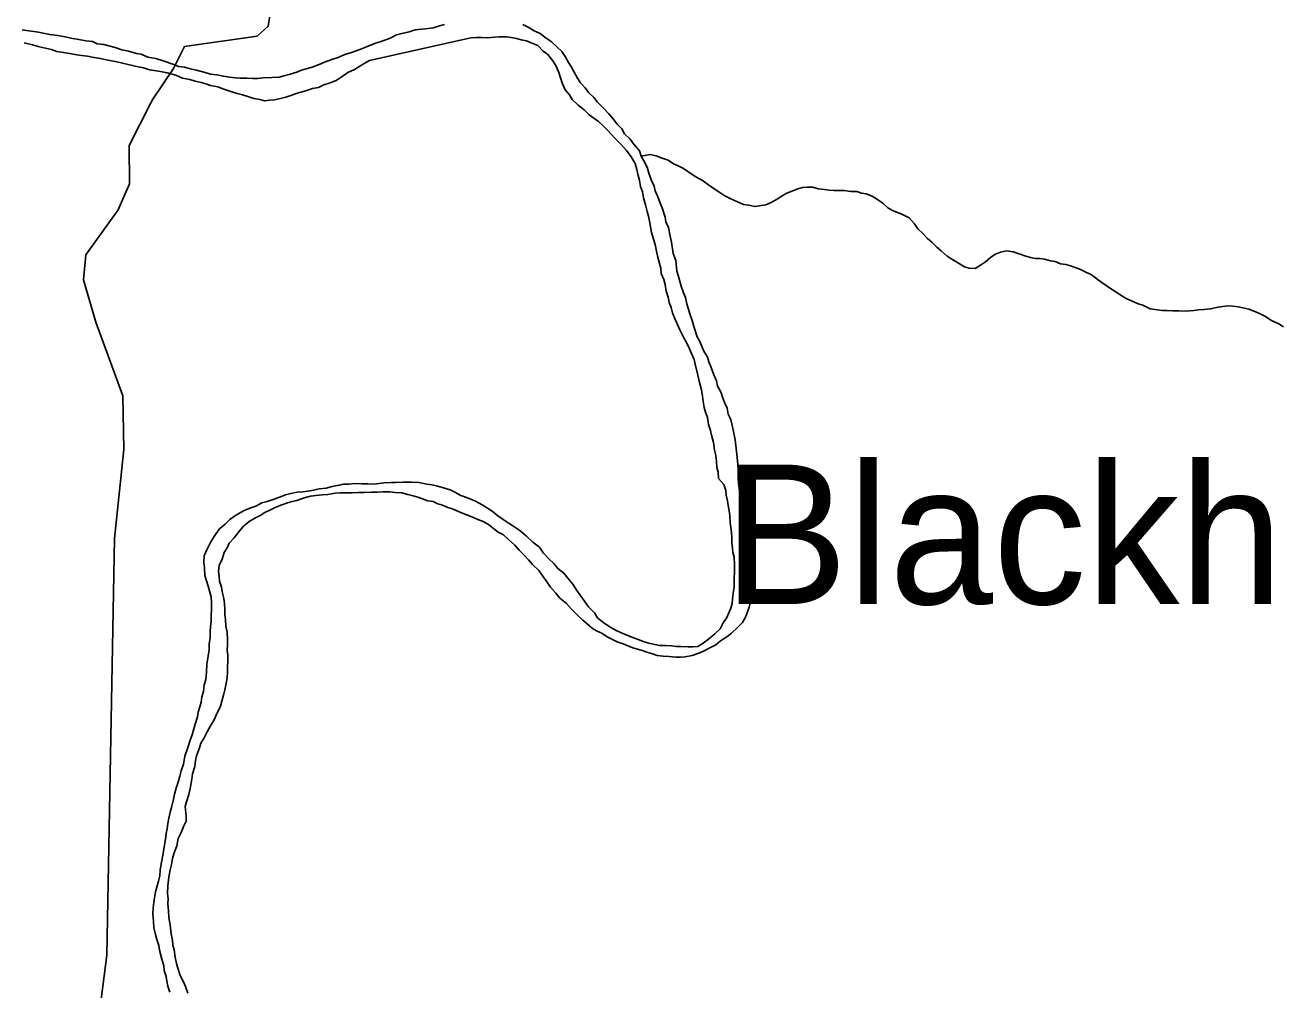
# Model space of a CAD drawing. Extents: x 1310247 to 1664935, y 284496 to 704931.
# Drawn here: x 1518179 to 1521928, y 483331 to 486215 of the extents above; entities that cross this region are included whole.
import ezdxf

# ---------------------------------------------------------------- set-up
doc = ezdxf.new("R2010")
doc.units = 0
for name, color, linetype in [('GM_X_County_Subdivision_Text', 7, 'Continuous'), ('GM_X_Interstate_Route', 7, 'Continuous'), ('GM_X_Minor_River_Text', 7, 'Continuous')]:
    doc.layers.add(name, color=color, linetype=linetype)

msp = doc.modelspace()

# ---------------------------------------------------------------- linework, layer by layer
at = {"layer": 'GM_X_County_Subdivision_Text'}
for points in [[(1518554.2, 485980.9), (1518554.4, 485981.4), (1518558.8, 485990.1), (1518622.6, 486085.4), (1518655.7, 486151.1), (1518873.1, 486181.8), (1518905.8, 486211.4), (1518923.5, 486321.4), (1518907.1, 486423.9), (1518944.9, 486531.6), (1519069.8, 486686.1), (1519321.9, 487009.1), (1519378.3, 487148.6), (1519396.8, 487302.7), (1519447.2, 487444.3), (1519528.7, 487643.6), (1519548.1, 487729.5), (1519605.1, 487909.1), (1519689, 488132.5), (1519728.3, 488336.4), (1519754.1, 488574.6), (1519805.2, 488758.3), (1519992.6, 489048.2), (1520058.2, 489261.8)], [(1517928.7, 482398), (1518195.8, 482654.6), (1518377.1, 483079), (1518422.8, 483435.3), (1518446.1, 484680.3), (1518474.3, 484946.6), (1518470.8, 485107.1), (1518389.8, 485326.9), (1518353.6, 485453.9), (1518360.8, 485527.9), (1518457.3, 485662.8), (1518490.7, 485740.5), (1518490.4, 485854.8), (1518554.2, 485980.9)]]:
    msp.add_lwpolyline(points, dxfattribs=at)
at = {"layer": 'GM_X_Minor_River_Text'}
for points in [[(1518859.9, 486055.5), (1518841.8, 486056), (1518821.7, 486056.5), (1518807.7, 486056.8), (1518789.7, 486059.2), (1518771.6, 486061.7), (1518751.7, 486066.2), (1518733.6, 486068.6), (1518717.7, 486073), (1518691.7, 486079.7), (1518673.8, 486084.1), (1518655.8, 486088.6), (1518637.8, 486091), (1518623.9, 486097.3), (1518592, 486108.1), (1518570, 486114.7), (1518546.1, 486119.3), (1518526.2, 486127.8), (1518512.2, 486130.1), (1518488.2, 486136.7), (1518468.3, 486141.2), (1518448.3, 486147.7), (1518414.4, 486156.6), (1518394.4, 486159.1), (1518380.5, 486165.4), (1518360.4, 486167.9), (1518334.4, 486172.5), (1518320.4, 486174.9), (1518298.4, 486179.4), (1518276.5, 486184), (1518252.4, 486186.6), (1518232.4, 486191), (1518218.4, 486193.4), (1518190.4, 486198.1), (1518170.4, 486200.6)], [(1519432.4, 486216.3), (1519418.3, 486212.6), (1519400, 486207), (1519375.8, 486203.6), (1519345.6, 486200.3), (1519327.4, 486194.8), (1519305.2, 486189.3), (1519289, 486185.6), (1519270.7, 486176), (1519240.3, 486164.8), (1519226.1, 486161.1), (1519199.7, 486149.7), (1519179.4, 486142.1), (1519155.1, 486132.7), (1519134.9, 486127.2), (1519114.6, 486117.6), (1519096.3, 486112), (1519074.1, 486104.5), (1519057.8, 486096.9), (1519037.5, 486089.4), (1519019.3, 486083.8), (1519005.1, 486080.1), (1518990.9, 486074.5), (1518968.6, 486067), (1518952.5, 486063.3), (1518938.3, 486059.7), (1518916.2, 486058.2), (1518890, 486056.8), (1518873.9, 486055.2), (1518859.9, 486055.5)], [(1520230.7, 485191.8), (1520223, 485208.1), (1520219.4, 485222.2), (1520207.8, 485240.5), (1520196.4, 485268.9), (1520188.7, 485283.1), (1520179.4, 485311.5), (1520173.9, 485331.6), (1520166.3, 485351.9), (1520162.7, 485366), (1520157, 485382.2), (1520153.5, 485400.4), (1520147.8, 485414.5), (1520140.3, 485434.8), (1520132.9, 485463), (1520127.3, 485479.2), (1520124.1, 485511.4), (1520116.5, 485531.7), (1520111.4, 485565.9), (1520107.8, 485584), (1520102.4, 485610.3), (1520094.8, 485626.5), (1520093.1, 485640.6), (1520083.8, 485668.9), (1520078.1, 485683.1), (1520070.5, 485701.3), (1520063, 485719.5), (1520059.3, 485733.7), (1520051.7, 485749.9), (1520044.2, 485772.2), (1520038.6, 485790.4), (1520029, 485808.7), (1520021.3, 485822.9), (1520015.7, 485839.1), (1519998.1, 485859.6), (1519988.4, 485873.8), (1519970.8, 485890.3), (1519963.1, 485904.5), (1519949.4, 485918.9), (1519935.7, 485935.3), (1519924, 485949.6), (1519908.4, 485966.1), (1519890.7, 485984.5), (1519879, 485998.9), (1519863.3, 486013.3), (1519853.6, 486027.6), (1519839.9, 486042), (1519830.2, 486056.2), (1519820.6, 486074.5), (1519813, 486088.8), (1519803.3, 486103), (1519793.7, 486121.3), (1519784, 486135.6), (1519768.3, 486150), (1519752.6, 486164.4), (1519732.8, 486179), (1519719, 486189.3), (1519701.2, 486197.8), (1519683.3, 486208.2), (1519667.5, 486216.6)], [(1518175.5, 486162.3), (1518201.4, 486155.7), (1518217.4, 486151.3), (1518235.3, 486146.8), (1518257.3, 486142.3), (1518273.2, 486135.9), (1518287.2, 486133.6), (1518317.3, 486128.8), (1518333.3, 486126.4), (1518347.3, 486124.1), (1518365.3, 486121.6), (1518379.3, 486119.3), (1518403.3, 486114.7), (1518427.3, 486110.1), (1518453.3, 486105.5), (1518487.2, 486096.6), (1518517.2, 486089.9), (1518533.2, 486087.5), (1518551.1, 486081), (1518565.1, 486078.7), (1518583.2, 486076.3), (1518603.1, 486071.8), (1518629.1, 486065.1), (1518649, 486056.6), (1518670.9, 486052.1), (1518686.9, 486047.7), (1518704.9, 486043.2)], [(1518704.9, 486043.2), (1518718.8, 486038.9), (1518732.8, 486034.5), (1518754.8, 486030), (1518772.7, 486023.5), (1518796.6, 486014.9), (1518812.6, 486010.5), (1518828.5, 486006.1), (1518844.5, 486001.7), (1518862.4, 485995.3), (1518880.4, 485992.8), (1518894.4, 485988.5), (1518910.5, 485990.1), (1518924.6, 485991.8), (1518942.8, 485995.4), (1518958.9, 485999), (1518973.1, 486004.7), (1518989.3, 486010.3), (1519003.5, 486014), (1519021.7, 486019.5), (1519037.9, 486025.2), (1519056.1, 486028.7), (1519072.4, 486036.4), (1519090.6, 486042), (1519108.8, 486049.5), (1519127.2, 486061.1), (1519143.6, 486072.8), (1519163.9, 486082.3), (1519192.5, 486099.7), (1519208.8, 486109.3), (1519511.8, 486176.3), (1519527.9, 486177.9), (1519544, 486177.5), (1519560, 486177.1), (1519582.2, 486178.6), (1519596.3, 486180.2), (1519618.3, 486179.7), (1519632.3, 486177.4), (1519648.4, 486175), (1519662.3, 486170.6), (1519678.3, 486168.2), (1519692.2, 486161.9), (1519712.1, 486153.4), (1519727.8, 486137), (1519741.6, 486126.6), (1519757.2, 486108.1), (1519766.8, 486091.9), (1519774.4, 486073.6), (1519780, 486057.4), (1519785.6, 486039.2), (1519793.2, 486021), (1519806.9, 486006.6), (1519814.6, 485992.4), (1519832.3, 485975.9), (1519850, 485961.5), (1519865.7, 485947), (1519879.5, 485936.7), (1519893.3, 485926.3), (1519907.1, 485913.9), (1519920.8, 485899.5), (1519942.3, 485877), (1519959.9, 485858.5), (1519977.5, 485840), (1519991.2, 485821.6), (1520002.7, 485801.3), (1520008.3, 485783.1), (1520011.8, 485764.9), (1520015.5, 485750.8), (1520019.1, 485732.6), (1520024.7, 485716.5), (1520028.3, 485698.3), (1520033.8, 485678.1), (1520039.3, 485657.9), (1520043, 485643.8), (1520046.5, 485623.6), (1520051.8, 485595.4), (1520057.4, 485575.2), (1520063, 485559), (1520066.5, 485538.9), (1520070.2, 485524.8), (1520075.6, 485502.6), (1520079.3, 485488.4), (1520080.9, 485472.3), (1520088.5, 485454.1), (1520092.2, 485440), (1520095.7, 485419.8), (1520101.3, 485401.6), (1520104.9, 485385.5), (1520110.6, 485371.3), (1520114.2, 485355.2), (1520123.7, 485332.9), (1520137, 485304.5), (1520148.5, 485280.1), (1520156.1, 485265.9), (1520165.7, 485247.6), (1520171.4, 485233.4), (1520179, 485215.2), (1520182.7, 485201), (1520189.9, 485168.7), (1520195.4, 485146.5), (1520200.9, 485124.3)], [(1520021.3, 485822.9), (1520047.6, 485828.3), (1520065.5, 485823.8), (1520083.5, 485817.4), (1520101.4, 485810.9), (1520117.2, 485800.5), (1520131.1, 485794.2), (1520147, 485785.8), (1520160.8, 485777.4), (1520182.6, 485762.8), (1520204.3, 485750.2), (1520222.1, 485737.8), (1520241.8, 485723.3), (1520255.7, 485714.9), (1520271.5, 485704.5), (1520289.4, 485696), (1520307.3, 485687.6), (1520327.1, 485679.1), (1520343.2, 485676.7), (1520361.1, 485672.2), (1520379.3, 485675.8), (1520393.4, 485677.5), (1520409.7, 485685.1), (1520428, 485694.7), (1520442.3, 485704.4), (1520456.5, 485712.1), (1520474.8, 485719.7), (1520489, 485725.3), (1520503.2, 485729), (1520517.3, 485730.7), (1520533.3, 485730.3), (1520551.3, 485725.8), (1520569.3, 485723.4), (1520583.3, 485721.1), (1520597.4, 485720.7), (1520613.4, 485720.3), (1520627.5, 485720), (1520647.5, 485717.5), (1520665.6, 485717.1), (1520679.5, 485712.7), (1520693.5, 485710.4), (1520711.5, 485703.9), (1520727.3, 485693.5), (1520743.1, 485683.1), (1520758.8, 485668.7), (1520772.7, 485660.3), (1520790.6, 485653.9), (1520804.5, 485647.5), (1520822.4, 485639), (1520838, 485620.6), (1520847.7, 485606.3), (1520863.4, 485591.9), (1520877.1, 485577.5), (1520890.8, 485565.2), (1520904.5, 485550.8), (1520918.3, 485540.4), (1520936, 485524), (1520949.9, 485515.6), (1520969.7, 485503.1), (1520987.5, 485492.6), (1521001.4, 485488.3), (1521019.5, 485487.8), (1521035.8, 485497.5), (1521050.1, 485507.2), (1521066.5, 485520.8), (1521080.8, 485530.5), (1521095, 485536.2), (1521113.2, 485539.7), (1521133.2, 485537.2), (1521151.2, 485530.8), (1521171.1, 485524.3), (1521185, 485520), (1521199, 485517.6), (1521213.1, 485517.3), (1521227.1, 485514.9), (1521245.1, 485510.5), (1521259.1, 485508.1), (1521275, 485501.7), (1521291, 485499.3), (1521305, 485495), (1521318.9, 485490.6), (1521334.8, 485484.2), (1521352.7, 485475.8), (1521366.6, 485469.4), (1521388.3, 485452.8), (1521408, 485438.3), (1521423.8, 485427.9), (1521443.6, 485415.4), (1521459.4, 485405), (1521473.3, 485396.6), (1521487.2, 485390.3), (1521507.1, 485381.8), (1521521, 485377.4), (1521542.9, 485366.9), (1521556.9, 485364.5), (1521578.9, 485362), (1521592.9, 485361.6), (1521611, 485361.2), (1521629.1, 485360.8)], [(1521629.1, 485360.8), (1521649.2, 485360.3), (1521673.3, 485361.7), (1521687.4, 485363.4), (1521703.5, 485365), (1521723.7, 485366.5), (1521745.9, 485372), (1521760, 485373.7), (1521774.1, 485375.3), (1521790.2, 485375), (1521806.2, 485372.6), (1521820.2, 485370.2), (1521838.2, 485365.8), (1521856.1, 485359.3), (1521870, 485353), (1521885.8, 485344.5), (1521905.6, 485332), (1521927.5, 485321.5), (1521941.3, 485313.1)], [(1519399, 484790.5), (1519412.9, 484784.2), (1519426.9, 484779.8), (1519442.8, 484773.4), (1519456.8, 484769.1), (1519476.6, 484760.6), (1519496.5, 484752.1), (1519514.4, 484745.6), (1519532.3, 484737.2), (1519548.2, 484730.8), (1519564.1, 484722.3), (1519579.8, 484709.9), (1519593.6, 484699.6), (1519609.5, 484691.2), (1519625.2, 484676.7), (1519642.9, 484660.3), (1519656.6, 484645.9), (1519670.3, 484631.5), (1519684, 484617.1), (1519695.7, 484602.8), (1519715.3, 484584.3), (1519727, 484567.9), (1519736.7, 484553.7), (1519750.3, 484535.3), (1519765.9, 484516.8), (1519777.6, 484502.5), (1519797.3, 484486), (1519813, 484469.6), (1519828.6, 484453.1), (1519846.3, 484436.6), (1519860, 484424.3), (1519875.8, 484411.9), (1519889.7, 484403.5), (1519903.6, 484397.1), (1519919.4, 484386.7), (1519935.2, 484378.3), (1519949.1, 484372), (1519967.1, 484365.5), (1519981, 484359.2), (1519998.9, 484352.7), (1520020.8, 484346.2), (1520040.8, 484339.7), (1520054.7, 484335.3), (1520068.7, 484331), (1520086.7, 484328.5), (1520104.8, 484328.1), (1520124.8, 484325.6), (1520138.8, 484325.3), (1520152.9, 484326.9), (1520173.1, 484330.5), (1520193.4, 484338), (1520207.6, 484343.7), (1520225.9, 484353.3), (1520244.2, 484362.8), (1520258.6, 484374.5), (1520277, 484386.1), (1520291.3, 484397.8), (1520309.8, 484415.4), (1520324.2, 484429.1), (1520332.7, 484445), (1520339.1, 484460.9), (1520343.5, 484474.8), (1520347.9, 484490.8), (1520352.3, 484506.7), (1520352.7, 484524.8), (1520353.2, 484542.8), (1520353.5, 484556.8), (1520352, 484574.9), (1520350.6, 484601.1), (1520348.9, 484615.1), (1520347.3, 484631.2), (1520343.8, 484649.4), (1520340.3, 484671.5), (1520334.6, 484685.7), (1520331.2, 484709.9), (1520327.5, 484724), (1520324, 484744.1), (1520320.4, 484758.3), (1520320.7, 484772.3), (1520317.3, 484796.5), (1520315.6, 484810.6), (1520314.1, 484830.7), (1520312.4, 484844.8), (1520310.8, 484860.8), (1520311.4, 484882.9), (1520309.9, 484903), (1520306.6, 484931.2), (1520305, 484949.3), (1520301.6, 484975.4), (1520298.1, 484995.6), (1520294.5, 485013.7), (1520289.1, 485035.9), (1520281.4, 485052.2), (1520277.9, 485070.3), (1520270.2, 485086.5), (1520264.6, 485102.7), (1520259, 485118.9), (1520249.3, 485135.2), (1520245.7, 485151.3), (1520238.1, 485169.6), (1520230.7, 485191.8)], [(1520200.9, 485124.3), (1520204.4, 485106.2), (1520206, 485090.1), (1520209.6, 485072), (1520213.3, 485057.8), (1520218.9, 485041.6), (1520222.4, 485021.5), (1520228, 485003.3), (1520231.7, 484989.2), (1520237.1, 484967), (1520240.6, 484944.8), (1520244.2, 484928.7), (1520245.8, 484910.6), (1520247.3, 484892.5), (1520251, 484878.3), (1520252.6, 484860.2), (1520268.2, 484841.8), (1520273.7, 484823.6), (1520275.4, 484809.5), (1520279, 484793.4), (1520280.7, 484779.3), (1520284.3, 484763.2), (1520286, 484749.1), (1520287.4, 484727), (1520289.1, 484712.9), (1520290.7, 484698.8), (1520292.4, 484682.7), (1520292, 484666.7), (1520293.6, 484652.6), (1520295.3, 484638.5), (1520298.9, 484624.4), (1520300.4, 484602.3), (1520300, 484584.2), (1520299.3, 484558.2), (1520298.8, 484536.1), (1520296.3, 484516.1), (1520293.8, 484500.1), (1520293.5, 484486.1), (1520289.1, 484472.1), (1520282.8, 484458.2), (1520276.3, 484442.3), (1520266, 484428.5), (1520257.5, 484410.7), (1520241, 484395), (1520222.5, 484379.4), (1520206.2, 484367.8), (1520189.9, 484358.1), (1520175.8, 484356.5), (1520161.7, 484356.8), (1520139.6, 484357.3), (1520125.6, 484357.7), (1520111.6, 484360), (1520093.5, 484360.5), (1520075.4, 484360.9), (1520061.4, 484363.2), (1520043.5, 484367.7), (1520029.5, 484372), (1520011.6, 484378.5), (1519995.7, 484384.9), (1519977.8, 484391.3), (1519963.8, 484397.7), (1519947.9, 484404.1), (1519930.1, 484414.6), (1519910.3, 484427.1), (1519890.7, 484443.6), (1519881, 484457.9), (1519863.3, 484476.4), (1519851.7, 484492.7), (1519838.1, 484511.1), (1519828.4, 484525.4), (1519816.8, 484543.7), (1519801.2, 484562.1), (1519789.5, 484576.5), (1519771.8, 484590.9), (1519760.1, 484605.3), (1519744.4, 484619.7), (1519728.7, 484636.1), (1519717.1, 484654.5), (1519697.4, 484669), (1519677.7, 484687.5), (1519658, 484704), (1519640.3, 484716.5), (1519626.4, 484724.9), (1519608.6, 484737.3), (1519592.8, 484747.7), (1519575.1, 484762.2), (1519561.3, 484770.6), (1519545.4, 484781), (1519525.6, 484791.5), (1519501.8, 484802.1), (1519481.8, 484808.6), (1519464, 484819.1), (1519450.1, 484825.4), (1519430.2, 484831.9), (1519412.2, 484836.4), (1519396.3, 484840.8), (1519380.2, 484843.2), (1519356.2, 484847.8), (1519334.2, 484848.3), (1519308.1, 484848.9), (1519287.9, 484847.4)], [(1519287.9, 484847.4), (1519271.9, 484847.8), (1519251.7, 484846.3), (1519237.6, 484844.6), (1519221.5, 484843), (1519203.5, 484843.4), (1519185.4, 484843.8), (1519165.3, 484844.3), (1519147.2, 484842.8), (1519131.1, 484843.1), (1519117, 484839.5), (1519096.8, 484835.9), (1519078.6, 484830.4), (1519058.5, 484828.8), (1519042.3, 484825.2), (1519024.1, 484821.6), (1519008, 484820), (1518991.9, 484818.4), (1518973.7, 484814.8), (1518957.6, 484811.2), (1518939.3, 484803.6), (1518923.1, 484798), (1518902.8, 484790.5), (1518886.6, 484786.8), (1518868.3, 484777.2), (1518854.1, 484771.6), (1518833.8, 484764), (1518819.6, 484756.3), (1518805.3, 484746.7), (1518791, 484737), (1518776.6, 484723.3), (1518760.2, 484709.6), (1518749.8, 484695.8), (1518735.1, 484672.1), (1518722.5, 484646.3), (1518714, 484628.5), (1518713.5, 484608.4), (1518715.1, 484592.3), (1518716.5, 484570.2), (1518725.8, 484537.9), (1518731.4, 484519.7), (1518735, 484505.6), (1518736.6, 484489.5), (1518736.1, 484469.4), (1518735.6, 484449.4), (1518735.2, 484431.3), (1518732.8, 484417.3), (1518732.4, 484401.3), (1518732, 484383.2), (1518729.5, 484365.3), (1518729.1, 484347.2), (1518726.6, 484329.2), (1518722, 484305.2), (1518721.4, 484281.2), (1518718.9, 484259.2), (1518714.5, 484243.2), (1518712, 484223.2), (1518707.5, 484207.3), (1518705.1, 484191.3), (1518700.8, 484177.3), (1518696.4, 484161.4), (1518694, 484147.4), (1518687.4, 484125.5), (1518683.1, 484111.6), (1518678.6, 484093.6), (1518672.2, 484077.7), (1518665.6, 484055.8), (1518656.9, 484029.9), (1518652.3, 484006), (1518645.8, 483986), (1518641.4, 483970.1), (1518636.9, 483952.1), (1518630.5, 483934.2), (1518626, 483916.3), (1518621.5, 483896.3), (1518617, 483876.4), (1518612.6, 483862.4), (1518608.2, 483844.5), (1518605.7, 483828.5), (1518603.3, 483812.5), (1518601, 483798.5), (1518598.5, 483780.5), (1518596.1, 483764.5), (1518591.5, 483738.5), (1518586.8, 483712.6), (1518582.2, 483690.6), (1518581.8, 483672.6), (1518577.4, 483656.6), (1518572.9, 483638.7), (1518568.6, 483624.7), (1518566.1, 483606.7), (1518563.7, 483592.8), (1518561.3, 483576.8), (1518560.9, 483558.7), (1518562.4, 483536.6), (1518563.9, 483516.5), (1518567.5, 483500.4), (1518573.1, 483482.2), (1518578.6, 483464), (1518580.3, 483449.9), (1518587.7, 483423.6)], [(1518612.3, 483525.4), (1518608.8, 483547.5), (1518607.3, 483567.6), (1518605.9, 483589.7), (1518606.2, 483603.8), (1518604.6, 483619.9), (1518605.1, 483641.9), (1518607.6, 483659.9), (1518610, 483673.9), (1518612.4, 483689.9), (1518616.8, 483705.8), (1518619.2, 483723.8), (1518623.6, 483737.8), (1518632.2, 483761.6), (1518636.8, 483783.6), (1518645.3, 483801.5), (1518653.8, 483821.3), (1518660.2, 483835.2), (1518660.5, 483849.2), (1518657.2, 483879.4), (1518661.6, 483893.4), (1518668.2, 483915.3), (1518672.6, 483933.2), (1518677.3, 483961.2), (1518679.7, 483977.2), (1518686.3, 483999.1), (1518688.8, 484017.1), (1518691.1, 484031.1), (1518699.8, 484055), (1518704.1, 484068.9), (1518714.6, 484084.7), (1518723, 484102.6), (1518733.5, 484120.4), (1518744, 484138.2), (1518750.4, 484152.1), (1518763.1, 484179.8), (1518767.5, 484193.8), (1518771.9, 484211.7), (1518776.4, 484227.7), (1518778.7, 484241.7), (1518783.3, 484263.6), (1518783.7, 484281.7), (1518784.1, 484295.7), (1518784.5, 484313.8), (1518785, 484331.8), (1518783.3, 484345.9), (1518783.7, 484364), (1518784.1, 484380), (1518782.6, 484400.1), (1518779.1, 484418.2), (1518777.6, 484438.3), (1518775.9, 484452.4), (1518776.3, 484468.5), (1518774.7, 484486.6), (1518773.1, 484500.6), (1518769.5, 484516.8), (1518765.9, 484534.9), (1518760.3, 484553.1), (1518758.7, 484567.2), (1518757, 484581.3), (1518759.5, 484599.3), (1518768, 484619.1), (1518774.5, 484639), (1518782.9, 484652.9), (1518789.2, 484666.8), (1518803.7, 484682.5), (1518818.2, 484700.2), (1518830.6, 484716), (1518849.1, 484731.6), (1518865.4, 484741.2), (1518881.7, 484748.8), (1518896, 484758.5), (1518912.3, 484766.2), (1518928.5, 484773.8), (1518946.8, 484781.4), (1518963, 484787), (1518977.1, 484790.7), (1518991.3, 484794.3), (1519013.6, 484801.8), (1519031.8, 484807.4), (1519047.9, 484809), (1519068, 484810.6), (1519084.2, 484812.2), (1519106.3, 484815.6), (1519120.4, 484817.3), (1519138.5, 484816.9), (1519156.6, 484816.5), (1519174.7, 484818), (1519192.8, 484817.6), (1519214.9, 484819), (1519233, 484818.6), (1519249.1, 484820.2), (1519269.2, 484819.8), (1519285.2, 484817.4), (1519305.3, 484816.9), (1519323.2, 484812.4), (1519339.2, 484808), (1519353.1, 484803.7), (1519367.1, 484799.3), (1519383, 484792.9), (1519399, 484790.5)], [(1518665.5, 483321.4), (1518658, 483341.7), (1518652.3, 483355.9), (1518642.7, 483374.1), (1518635.2, 483396.4), (1518631.6, 483410.5), (1518628, 483428.7), (1518624.5, 483450.8), (1518620.8, 483465), (1518619.2, 483479), (1518615.7, 483499.2), (1518612.3, 483525.4)], [(1518587.7, 483423.6), (1518593.2, 483403.4), (1518594.9, 483389.3), (1518600.4, 483371.1), (1518602.1, 483357.1), (1518605.8, 483342.9), (1518611.4, 483324.7)]]:
    msp.add_lwpolyline(points, dxfattribs=at)

# ---------------------------------------------------------------- texts
at = {"layer": 'GM_X_Interstate_Route'}
msp.add_text('Blackhawk', height=417, rotation=0, dxfattribs=at).set_placement((1520266.9, 484484.4))

doc.saveas('drawing.dxf')
